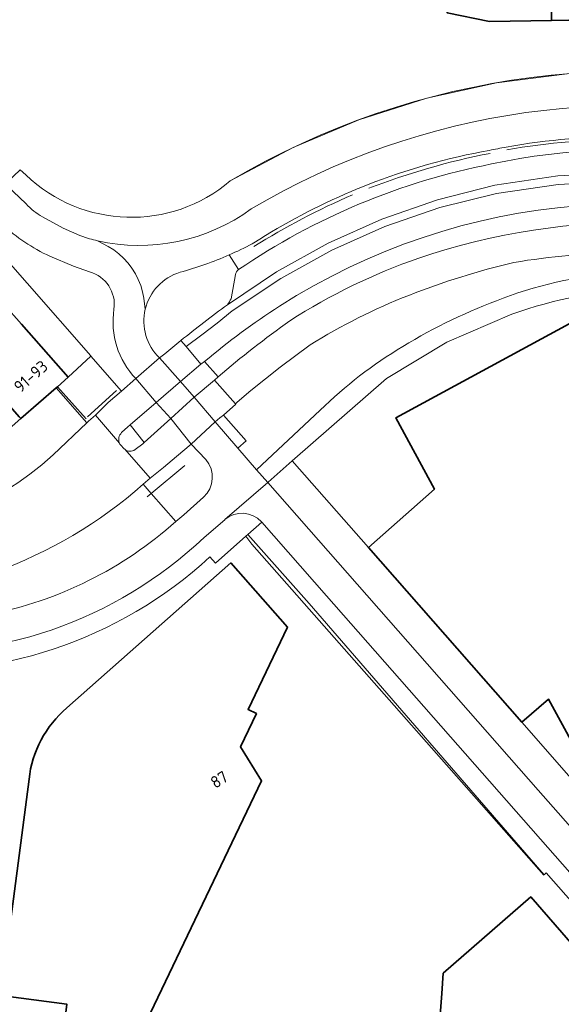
# Model space of a CAD drawing. Extents: x 150256 to 156914, y 461459 to 469481.
# Tile 539 of 656: x 154120 to 154181, y 467999 to 468110. Entities that reach past the tile are written whole.
import ezdxf
from ezdxf.enums import TextEntityAlignment as Align

# ---------------------------------------------------------------- set-up
doc = ezdxf.new("R2010")
doc.units = 0
doc.header["$LTSCALE"] = 0.75
for name, color, linetype, lineweight in [('B-RO-IE-TERREINAFSCHEIDING_KUNSTMATIG_HEKWERK-G', 251, 'IE-TERREINAFSCHEIDING-KUNSTMATIG', 18), ('B-RO-IE-TERREINAFSCHEIDING_KUNSTMATIG_MUUR-G', 251, 'IE-TERREINAFSCHEIDING-KUNSTMATIG-DICHT', 18), ('B-RO-OG-BEBOUWING-GV', 6, 'CONTINUOUS', 35), ('B-RO-OG-BEBOUWING-T18', 1, 'CONTINUOUS', 18), ('B-RO-OG-TERREIN_CULTUURSCHEIDING-GV', 251, 'CONTINUOUS', 18), ('B-RO-VH-VERHARDING_ASFALT-GV', 251, 'CONTINUOUS', 18), ('B-RO-VH-VERHARDING_BETONSTRAATSTEEN-GV', 251, 'CONTINUOUS', 18), ('B-RO-VH-VERHARDING_TEGEL-GV', 251, 'CONTINUOUS', 18)]:
    doc.layers.add(name, color=color, linetype=linetype, lineweight=lineweight)
doc.styles.add('NLCS-ISO-M200-T18', font='NLCS-ISO.ttf', dxfattribs={"height": 360})
doc.linetypes.add('IE-TERREINAFSCHEIDING-KUNSTMATIG', pattern='A,4,[82,NLCS.SHX,S=0.75,R=90,X=0,Y=0],4,-2', length=10)
doc.linetypes.add('IE-TERREINAFSCHEIDING-KUNSTMATIG-DICHT', pattern='A,8,-1,[82,NLCS.SHX,S=0.75,R=90,X=0,Y=0],-1', length=10)

msp = doc.modelspace()

# ---------------------------------------------------------------- linework, layer by layer
at = {"layer": 'B-RO-IE-TERREINAFSCHEIDING_KUNSTMATIG_HEKWERK-G'}
for points in [[(154213.325, 468100.887, 0.2063198), (154143.327, 468091.929)], [(154213.325, 468100.887, 0.2063198), (154143.327, 468091.929)], [(154188.783, 468096.649, 0.0444261), (154174.624, 468095.464)], [(154188.783, 468096.649, 0.0444261), (154174.624, 468095.464)], [(154172.726, 468095.053, 0.0432199), (154159.025, 468091.109)], [(154172.726, 468095.053, 0.0432199), (154159.025, 468091.109)], [(154120.219, 468092.611, 0.3849742), (154143.327, 468091.929)], [(154120.219, 468092.611, 0.3849742), (154143.327, 468091.929)], [(154157.169, 468090.361, 0.0383423), (154146, 468084.505)], [(154157.169, 468090.361, 0.0383423), (154146, 468084.505)]]:
    msp.add_lwpolyline(points, format="xyb", dxfattribs=at)
for points in [[(154120.219, 468092.611), (154119.565, 468093.176), (154118.048, 468091.76), (154114.724, 468095.535)], [(154120.219, 468092.611), (154119.565, 468093.176), (154118.048, 468091.76), (154114.724, 468095.535)], [(154123.772, 468068.647), (154127.05, 468065.01)], [(154123.772, 468068.647), (154127.05, 468065.01)], [(154127.185, 468065.251), (154130.446, 468068.214)], [(154127.185, 468065.251), (154130.446, 468068.214)], [(154134.387, 468056.58), (154138.179, 468059.749)], [(154134.387, 468056.58), (154138.179, 468059.749)], [(154133.918, 468056.188), (154134.387, 468056.58)], [(154133.918, 468056.188), (154134.387, 468056.58)], [(154178.802, 468013.393), (154145.794, 468050.853), (154145.106, 468051.746)], [(154178.802, 468013.393), (154145.794, 468050.853), (154145.106, 468051.746)]]:
    msp.add_lwpolyline(points, dxfattribs=at)
at = {"layer": 'B-RO-IE-TERREINAFSCHEIDING_KUNSTMATIG_MUUR-G'}
msp.add_lwpolyline([(154115.585, 468061.473), (154119.648, 468065.037)], dxfattribs=at)
msp.add_lwpolyline([(154115.585, 468061.473), (154119.648, 468065.037)], dxfattribs=at)
at = {"layer": 'B-RO-OG-BEBOUWING-GV'}
for points in [[(154169.768, 468120.16), (154167.879, 468110.93), (154172.669, 468109.967), (154179.686, 468110.097), (154179.502, 468119.738), (154172.514, 468119.612)], [(154169.768, 468120.16), (154167.879, 468110.93), (154172.669, 468109.967), (154179.686, 468110.097), (154179.502, 468119.738), (154172.514, 468119.612)], [(154179.686, 468110.097), (154189.484, 468110.278), (154189.3, 468119.915), (154179.502, 468119.738)], [(154179.686, 468110.097), (154189.484, 468110.278), (154189.3, 468119.915), (154179.502, 468119.738)], [(154119.648, 468065.037), (154123.62, 468068.513), (154123.772, 468068.647), (154124.995, 468069.717), (154119.713, 468075.741), (154117.732, 468078), (154112.385, 468073.3), (154119.454, 468065.258)], [(154119.648, 468065.037), (154123.62, 468068.513), (154123.772, 468068.647), (154124.995, 468069.717), (154119.713, 468075.741), (154117.732, 468078), (154112.385, 468073.3), (154119.454, 468065.258)], [(154186.613, 467996.104), (154186.804, 467996.27), (154187.025, 467999.802), (154187.02, 467999.808), (154186.853, 468000), (154177.344, 468010.932), (154167.426, 468002.303), (154167.259, 468000), (154167.026, 467996.566), (154175.66, 467986.607)], [(154186.613, 467996.104), (154186.804, 467996.27), (154187.025, 467999.802), (154187.02, 467999.808), (154186.853, 468000), (154177.344, 468010.932), (154167.426, 468002.303), (154167.259, 468000), (154167.026, 467996.566), (154175.66, 467986.607)]]:
    msp.add_lwpolyline(points, close=True, dxfattribs=at)
for points in [[(154187.464, 468077.908), (154187.043, 468078.678), (154162.066, 468065.115), (154166.444, 468057.054), (154158.961, 468050.479), (154176.344, 468030.695), (154179.333, 468033.321), (154183.672, 468025.364), (154208.636, 468038.916), (154207.793, 468040.471), (154210.941, 468042.182), (154211.615, 468040.945), (154214.794, 468042.672), (154214.123, 468043.91), (154217.235, 468045.591), (154218.112, 468044.604), (154226.519, 468051.991), (154223.579, 468055.327)], [(154187.464, 468077.908), (154187.043, 468078.678), (154162.066, 468065.115), (154166.444, 468057.054), (154158.961, 468050.479), (154176.344, 468030.695), (154179.333, 468033.321), (154183.672, 468025.364), (154208.636, 468038.916), (154207.793, 468040.471), (154210.941, 468042.182), (154211.615, 468040.945), (154214.794, 468042.672), (154214.123, 468043.91), (154217.235, 468045.591), (154218.112, 468044.604), (154226.519, 468051.991), (154223.579, 468055.327)], [(154120.565, 468024.247), (154117.368, 467999.765), (154124.854, 467998.797), (154124.533, 467996.334), (154133.085, 467995.218), (154146.887, 468024.061), (154144.498, 468027.896), (154146.293, 468031.664), (154145.349, 468032.118), (154149.801, 468041.432), (154143.393, 468048.712), (154124.844, 468032.311)], [(154120.565, 468024.247), (154117.368, 467999.765), (154124.854, 467998.797), (154124.533, 467996.334), (154133.085, 467995.218), (154146.887, 468024.061), (154144.498, 468027.896), (154146.293, 468031.664), (154145.349, 468032.118), (154149.801, 468041.432), (154143.393, 468048.712), (154124.844, 468032.311)]]:
    msp.add_lwpolyline(points, dxfattribs=at)
msp.add_lwpolyline([(154124.844, 468032.311, 0.1908154), (154120.565, 468024.247)], format="xyb", dxfattribs=at)
msp.add_lwpolyline([(154124.844, 468032.311, 0.1908154), (154120.565, 468024.247)], format="xyb", dxfattribs=at)
at = {"layer": 'B-RO-OG-TERREIN_CULTUURSCHEIDING-GV'}
for points in [[(154217.637, 468083.301, 0.2497923), (154148.9, 468077.755)], [(154217.637, 468083.301, 0.2497923), (154148.9, 468077.755)], [(154164.67, 468083.197, -0.1840111), (154216.83, 468081.505)], [(154164.67, 468083.197, -0.1840111), (154216.83, 468081.505)], [(154143.205, 468083.568, -0.0390806), (154137.661, 468081.599)], [(154143.205, 468083.568, -0.0390806), (154137.661, 468081.599)], [(154150.084, 468076.115, -0.0593593), (154164.67, 468083.197)], [(154150.084, 468076.115, -0.0593593), (154164.67, 468083.197)], [(154175.439, 468082.696, 0.0370041), (154163.526, 468078.979)], [(154175.439, 468082.696, 0.0370041), (154163.526, 468078.979)], [(154187.888, 468083.688, 0.0475529), (154175.439, 468082.696)], [(154187.888, 468083.688, 0.0475529), (154175.439, 468082.696)], [(154137.661, 468081.599, 0.2655674), (154133.726, 468077.408)], [(154137.661, 468081.599, 0.2655674), (154133.726, 468077.408)], [(154143.931, 468081.333, -0.1966864), (154144.269, 468081.904)], [(154143.931, 468081.333, -0.1966864), (154144.269, 468081.904)], [(154174.203, 468078.658, -0.0747967), (154188.159, 468081.608)], [(154174.203, 468078.658, -0.0747967), (154188.159, 468081.608)], [(154143.008, 468077.928, 0.0595674), (154143.422, 468078.603)], [(154143.008, 468077.928, 0.0595674), (154143.422, 468078.603)], [(154163.526, 468078.979, 0.0459906), (154152.375, 468073.384)], [(154163.526, 468078.979, 0.0459906), (154152.375, 468073.384)], [(154162.861, 468073.207, -0.0480539), (154174.203, 468078.658)], [(154162.861, 468073.207, -0.0480539), (154174.203, 468078.658)], [(154133.726, 468077.408, 0.263941), (154135.315, 468071.911)], [(154133.726, 468077.408, 0.263941), (154135.315, 468071.911)], [(154137.74, 468073.867, -0.0099821), (154143.008, 468077.928)], [(154137.74, 468073.867, -0.0099821), (154143.008, 468077.928)], [(154148.9, 468077.755, 0.0339105), (154140.436, 468071.504)], [(154148.9, 468077.755, 0.0339105), (154140.436, 468071.504)], [(154141.95, 468069.778, -0.0210692), (154150.084, 468076.115)], [(154141.95, 468069.778, -0.0210692), (154150.084, 468076.115)], [(154153.516, 468065.99, -0.0591722), (154162.861, 468073.207)], [(154153.516, 468065.99, -0.0591722), (154162.861, 468073.207)], [(154098.4, 468052.619, 0.2178408), (154123.291, 468060.947)], [(154098.4, 468052.619, 0.2178408), (154123.291, 468060.947)], [(154133.484, 468057.611, -0.0957062), (154116.65, 468047.666)], [(154133.484, 468057.611, -0.0957062), (154116.65, 468047.666)], [(154116.033, 468042.878, 0.1350343), (154137.168, 468053.402)], [(154116.033, 468042.878, 0.1350343), (154137.168, 468053.402)]]:
    msp.add_lwpolyline(points, format="xyb", dxfattribs=at)
for points in [[(154144.269, 468081.904), (154143.205, 468083.568)], [(154144.269, 468081.904), (154143.205, 468083.568)], [(154143.422, 468078.603), (154143.931, 468081.333)], [(154143.422, 468078.603), (154143.931, 468081.333)], [(154135.315, 468071.911), (154135.927, 468072.383), (154137.74, 468073.867)], [(154135.315, 468071.911), (154135.927, 468072.383), (154137.74, 468073.867)], [(154152.375, 468073.384), (154148.98, 468070.849), (154145.654, 468068.225), (154144.12, 468066.887), (154143.927, 468066.718), (154143.932, 468066.712), (154143.954, 468066.687), (154142.554, 468065.434), (154145.118, 468062.513), (154144.212, 468061.696), (154146.308, 468059.254), (154153.516, 468065.99)], [(154152.375, 468073.384), (154148.98, 468070.849), (154145.654, 468068.225), (154144.12, 468066.887), (154143.927, 468066.718), (154143.932, 468066.712), (154143.954, 468066.687), (154142.554, 468065.434), (154145.118, 468062.513), (154144.212, 468061.696), (154146.308, 468059.254), (154153.516, 468065.99)], [(154140.436, 468071.504), (154141.95, 468069.778)], [(154140.436, 468071.504), (154141.95, 468069.778)], [(154123.62, 468068.513), (154119.648, 468065.037), (154115.585, 468061.473)], [(154123.62, 468068.513), (154119.648, 468065.037), (154115.585, 468061.473)], [(154123.291, 468060.947), (154127.101, 468064.567), (154123.62, 468068.513)], [(154123.291, 468060.947), (154127.101, 468064.567), (154123.62, 468068.513)], [(154137.168, 468053.402), (154134.387, 468056.58), (154133.484, 468057.611)], [(154137.168, 468053.402), (154134.387, 468056.58), (154133.484, 468057.611)]]:
    msp.add_lwpolyline(points, dxfattribs=at)
at = {"layer": 'B-RO-VH-VERHARDING_ASFALT-GV'}
for points in [[(154120.249, 468089.335), (154118.071, 468091.419), (154098.928, 468113.26), (154096.269, 468110.946), (154106.963, 468098.765), (154113.103, 468091.804), (154113.108, 468091.799), (154115.508, 468089.105), (154117.531, 468086.987)], [(154120.249, 468089.335), (154118.071, 468091.419), (154098.928, 468113.26), (154096.269, 468110.946), (154106.963, 468098.765), (154113.103, 468091.804), (154113.108, 468091.799), (154115.508, 468089.105), (154117.531, 468086.987)], [(154224.422, 468082.895), (154223.524, 468083.372), (154222.621, 468083.838), (154221.711, 468084.291), (154215.203, 468087.05), (154208.472, 468089.206), (154201.572, 468090.744), (154194.562, 468091.649), (154187.499, 468091.915), (154180.44, 468091.539), (154173.445, 468090.524), (154167.058, 468088.911), (154160.831, 468086.758), (154154.812, 468084.081), (154149.043, 468080.901), (154143.566, 468077.239), (154141.859, 468075.857), (154140.125, 468074.51), (154138.365, 468073.197), (154140.002, 468071.21), (154140.436, 468071.504)], [(154224.422, 468082.895), (154223.524, 468083.372), (154222.621, 468083.838), (154221.711, 468084.291), (154215.203, 468087.05), (154208.472, 468089.206), (154201.572, 468090.744), (154194.562, 468091.649), (154187.499, 468091.915), (154180.44, 468091.539), (154173.445, 468090.524), (154167.058, 468088.911), (154160.831, 468086.758), (154154.812, 468084.081), (154149.043, 468080.901), (154143.566, 468077.239), (154141.859, 468075.857), (154140.125, 468074.51), (154138.365, 468073.197), (154140.002, 468071.21), (154140.436, 468071.504)], [(154127.418, 468085.383), (154127.411, 468085.385), (154127.302, 468085.424), (154126.323, 468085.77), (154125.36, 468086.159), (154124.413, 468086.584), (154122.106, 468087.881)], [(154127.418, 468085.383), (154127.411, 468085.385), (154127.302, 468085.424), (154126.323, 468085.77), (154125.36, 468086.159), (154124.413, 468086.584), (154122.106, 468087.881)], [(154128.302, 468085.165), (154129.537, 468084.522), (154130.155, 468084.127), (154130.736, 468083.679), (154131.275, 468083.182), (154131.768, 468082.639), (154132.211, 468082.054), (154132.601, 468081.433), (154132.935, 468080.779), (154133.209, 468080.099), (154133.422, 468079.397), (154133.573, 468078.679), (154133.726, 468077.408)], [(154133.726, 468077.408), (154133.573, 468078.679), (154133.422, 468079.397), (154133.209, 468080.099), (154132.935, 468080.779), (154132.601, 468081.433), (154132.211, 468082.054), (154131.768, 468082.639), (154131.275, 468083.182), (154130.736, 468083.679), (154130.155, 468084.127), (154129.537, 468084.522), (154128.302, 468085.165)], [(154128.302, 468085.165), (154129.537, 468084.522), (154130.155, 468084.127), (154130.736, 468083.679), (154131.275, 468083.182), (154131.768, 468082.639), (154132.211, 468082.054), (154132.601, 468081.433), (154132.935, 468080.779), (154133.209, 468080.099), (154133.422, 468079.397), (154133.573, 468078.679), (154133.726, 468077.408)], [(154133.726, 468077.408), (154133.573, 468078.679), (154133.422, 468079.397), (154133.209, 468080.099), (154132.935, 468080.779), (154132.601, 468081.433), (154132.211, 468082.054), (154131.768, 468082.639), (154131.275, 468083.182), (154130.736, 468083.679), (154130.155, 468084.127), (154129.537, 468084.522), (154128.302, 468085.165)], [(154145.822, 468084.821), (154146.009, 468084.923)], [(154145.822, 468084.821), (154146.009, 468084.923)], [(154122.907, 468083.418), (154125.616, 468082.283), (154127.415, 468081.655)], [(154122.907, 468083.418), (154125.616, 468082.283), (154127.415, 468081.655)], [(154141.95, 468069.778), (154141.556, 468069.41), (154143.927, 468066.718), (154144.12, 468066.887), (154145.654, 468068.225), (154148.98, 468070.849), (154152.375, 468073.384)], [(154141.95, 468069.778), (154141.556, 468069.41), (154143.927, 468066.718), (154144.12, 468066.887), (154145.654, 468068.225), (154148.98, 468070.849), (154152.375, 468073.384)], [(154132.657, 468069.571), (154135.315, 468071.911)], [(154132.657, 468069.571), (154135.315, 468071.911)], [(154131.049, 468063.454), (154131.759, 468064.114), (154131.998, 468064.338), (154134.953, 468066.869), (154132.657, 468069.571), (154131.027, 468068.15)], [(154131.049, 468063.454), (154131.759, 468064.114), (154131.998, 468064.338), (154134.953, 468066.869), (154132.657, 468069.571), (154131.027, 468068.15)], [(154131.027, 468068.15), (154129.538, 468066.853), (154128.096, 468065.45), (154130.792, 468062.268)], [(154131.027, 468068.15), (154129.538, 468066.853), (154128.096, 468065.45), (154130.792, 468062.268)], [(154133.484, 468057.611), (154134.258, 468058.304), (154131.398, 468061.57), (154131.343, 468061.619), (154131.299, 468061.664), (154130.946, 468062.043), (154130.854, 468062.142), (154130.792, 468062.268), (154128.096, 468065.45), (154127.295, 468064.739), (154127.101, 468064.567), (154123.291, 468060.947)], [(154133.484, 468057.611), (154134.258, 468058.304), (154131.398, 468061.57), (154131.343, 468061.619), (154131.299, 468061.664), (154130.946, 468062.043), (154130.854, 468062.142), (154130.792, 468062.268), (154128.096, 468065.45), (154127.295, 468064.739), (154127.101, 468064.567), (154123.291, 468060.947)], [(154137.248, 468060.761), (154138.914, 468062.151), (154136.61, 468065.04), (154133.598, 468062.346), (154133.428, 468062.182), (154132.566, 468061.53)], [(154137.248, 468060.761), (154138.914, 468062.151), (154136.61, 468065.04), (154133.598, 468062.346), (154133.428, 468062.182), (154132.566, 468061.53)], [(154140.383, 468051.609), (154142.709, 468053.592), (154142.737, 468053.616), (154147.576, 468057.813), (154146.308, 468059.254), (154144.212, 468061.696), (154141.62, 468064.677), (154138.914, 468062.151), (154140.569, 468060.42)], [(154140.383, 468051.609), (154142.709, 468053.592), (154142.737, 468053.616), (154147.576, 468057.813), (154146.308, 468059.254), (154144.212, 468061.696), (154141.62, 468064.677), (154138.914, 468062.151), (154140.569, 468060.42)], [(154131.398, 468061.57), (154134.258, 468058.304), (154135.77, 468059.527), (154137.248, 468060.761)], [(154131.398, 468061.57), (154134.258, 468058.304), (154135.77, 468059.527), (154137.248, 468060.761)], [(154204.119, 467988.195), (154204.125, 467988.185), (154210.565, 467979.817), (154210.572, 467979.809), (154213.916, 467976.007), (154231.238, 467956.318), (154234.816, 467952.191), (154238.036, 467953.903), (154212.325, 467983.108), (154212.019, 467983.607), (154208.057, 467989.142), (154178.178, 468023.026), (154147.576, 468057.813), (154142.737, 468053.616)], [(154204.119, 467988.195), (154204.125, 467988.185), (154210.565, 467979.817), (154210.572, 467979.809), (154213.916, 467976.007), (154231.238, 467956.318), (154234.816, 467952.191), (154238.036, 467953.903), (154212.325, 467983.108), (154212.019, 467983.607), (154208.057, 467989.142), (154178.178, 468023.026), (154147.576, 468057.813), (154142.737, 468053.616)], [(154140.311, 468056.142), (154138.085, 468054.141), (154137.168, 468053.402)], [(154140.311, 468056.142), (154138.085, 468054.141), (154137.168, 468053.402)], [(154146.862, 468053.378), (154146.899, 468053.336), (154154.214, 468044.992), (154179.278, 468016.541), (154203.807, 467988.624)], [(154146.862, 468053.378), (154146.899, 468053.336), (154154.214, 468044.992), (154179.278, 468016.541), (154203.807, 467988.624)]]:
    msp.add_lwpolyline(points, dxfattribs=at)
for points in [[(154209.66, 468097.751, 0.2001498), (154145.703, 468088.762)], [(154209.66, 468097.751, 0.2001498), (154145.703, 468088.762)], [(154174.558, 468095.758, -0.0459744), (154188.785, 468096.978)], [(154174.558, 468095.758, -0.0459744), (154188.785, 468096.978)], [(154158.873, 468091.498, -0.0491407), (154172.648, 468095.391)], [(154158.873, 468091.498, -0.0491407), (154172.648, 468095.391)], [(154172.648, 468095.391, -0.006758), (154174.558, 468095.758)], [(154172.648, 468095.391, -0.006758), (154174.558, 468095.758)], [(154146.009, 468084.923, -0.0427331), (154157.003, 468090.735)], [(154146.009, 468084.923, -0.0427331), (154157.003, 468090.735)], [(154157.003, 468090.735, -0.007082), (154158.873, 468091.498)], [(154157.003, 468090.735, -0.007082), (154158.873, 468091.498)], [(154122.106, 468087.881, -0.0915175), (154120.249, 468089.335)], [(154122.106, 468087.881, -0.0915175), (154120.249, 468089.335)], [(154145.703, 468088.762, -0.2156682), (154128.302, 468085.165)], [(154145.703, 468088.762, -0.2156682), (154128.302, 468085.165)], [(154148.9, 468077.755, -0.2497923), (154217.637, 468083.301)], [(154148.9, 468077.755, -0.2497923), (154217.637, 468083.301)], [(154216.83, 468081.505, 0.1840111), (154164.67, 468083.197)], [(154216.83, 468081.505, 0.1840111), (154164.67, 468083.197)], [(154117.531, 468086.987, 0.072767), (154122.907, 468083.418)], [(154117.531, 468086.987, 0.072767), (154122.907, 468083.418)], [(154128.302, 468085.165, -0.0111897), (154127.418, 468085.383)], [(154128.302, 468085.165, -0.0111897), (154127.418, 468085.383)], [(154143.205, 468083.568, 0.02728), (154145.822, 468084.821)], [(154143.205, 468083.568, 0.02728), (154145.822, 468084.821)], [(154137.661, 468081.599, 0.0390806), (154143.205, 468083.568)], [(154137.661, 468081.599, 0.0390806), (154143.205, 468083.568)], [(154164.67, 468083.197, 0.0593593), (154150.084, 468076.115)], [(154164.67, 468083.197, 0.0593593), (154150.084, 468076.115)], [(154163.526, 468078.979, -0.0370041), (154175.439, 468082.696)], [(154163.526, 468078.979, -0.0370041), (154175.439, 468082.696)], [(154175.439, 468082.696, -0.0475529), (154187.888, 468083.688)], [(154175.439, 468082.696, -0.0475529), (154187.888, 468083.688)], [(154127.415, 468081.655, -0.3748282), (154130.181, 468077.418)], [(154127.415, 468081.655, -0.3748282), (154130.181, 468077.418)], [(154133.726, 468077.408, -0.2655674), (154137.661, 468081.599)], [(154133.726, 468077.408, -0.2655674), (154137.661, 468081.599)], [(154152.375, 468073.384, -0.0459906), (154163.526, 468078.979)], [(154152.375, 468073.384, -0.0459906), (154163.526, 468078.979)], [(154130.181, 468077.418, 0.2349633), (154132.657, 468069.571)], [(154130.181, 468077.418, 0.2349633), (154132.657, 468069.571)], [(154135.315, 468071.911, -0.263941), (154133.726, 468077.408)], [(154135.315, 468071.911, -0.263941), (154133.726, 468077.408)], [(154140.436, 468071.504, -0.0339105), (154148.9, 468077.755)], [(154140.436, 468071.504, -0.0339105), (154148.9, 468077.755)], [(154150.084, 468076.115, 0.0210692), (154141.95, 468069.778)], [(154150.084, 468076.115, 0.0210692), (154141.95, 468069.778)], [(154130.792, 468062.268, -0.3095261), (154131.049, 468063.454)], [(154130.792, 468062.268, -0.3095261), (154131.049, 468063.454)], [(154132.566, 468061.53, -0.339054), (154131.398, 468061.57)], [(154132.566, 468061.53, -0.339054), (154131.398, 468061.57)], [(154123.291, 468060.947, -0.2178408), (154098.4, 468052.619)], [(154123.291, 468060.947, -0.2178408), (154098.4, 468052.619)], [(154140.569, 468060.42, -0.4043899), (154140.311, 468056.142)], [(154140.569, 468060.42, -0.4043899), (154140.311, 468056.142)], [(154116.65, 468047.666, 0.0957062), (154133.484, 468057.611)], [(154116.65, 468047.666, 0.0957062), (154133.484, 468057.611)], [(154142.737, 468053.616, -0.4028967), (154146.862, 468053.378)], [(154142.737, 468053.616, -0.4028967), (154146.862, 468053.378)], [(154137.168, 468053.402, -0.1350343), (154116.033, 468042.878)], [(154137.168, 468053.402, -0.1350343), (154116.033, 468042.878)], [(154102.992, 468038.756, 0.2168668), (154140.383, 468051.609)], [(154102.992, 468038.756, 0.2168668), (154140.383, 468051.609)]]:
    msp.add_lwpolyline(points, format="xyb", dxfattribs=at)
for points in [[(154138.365, 468073.197), (154137.74, 468073.867), (154135.927, 468072.383), (154135.315, 468071.911), (154137.718, 468069.246), (154140.002, 468071.21)], [(154138.365, 468073.197), (154137.74, 468073.867), (154135.927, 468072.383), (154135.315, 468071.911), (154137.718, 468069.246), (154140.002, 468071.21)], [(154135.315, 468071.911), (154132.657, 468069.571), (154134.953, 468066.869), (154137.718, 468069.246)], [(154135.315, 468071.911), (154132.657, 468069.571), (154134.953, 468066.869), (154137.718, 468069.246)], [(154141.62, 468064.677), (154142.172, 468065.144), (154142.554, 468065.434), (154143.954, 468066.687), (154143.932, 468066.712), (154143.927, 468066.718), (154141.556, 468069.41), (154139.249, 468067.48), (154139.234, 468067.466)], [(154141.62, 468064.677), (154142.172, 468065.144), (154142.554, 468065.434), (154143.954, 468066.687), (154143.932, 468066.712), (154143.927, 468066.718), (154141.556, 468069.41), (154139.249, 468067.48), (154139.234, 468067.466)], [(154136.61, 468065.04), (154139.234, 468067.466), (154137.718, 468069.246), (154134.953, 468066.869)], [(154136.61, 468065.04), (154139.234, 468067.466), (154137.718, 468069.246), (154134.953, 468066.869)], [(154138.914, 468062.151), (154141.62, 468064.677), (154139.234, 468067.466), (154136.61, 468065.04)], [(154138.914, 468062.151), (154141.62, 468064.677), (154139.234, 468067.466), (154136.61, 468065.04)]]:
    msp.add_lwpolyline(points, close=True, dxfattribs=at)
at = {"layer": 'B-RO-VH-VERHARDING_BETONSTRAATSTEEN-GV'}
for points in [[(154223.304, 468086.72, 0.1772866), (154172.894, 468093.849)], [(154223.304, 468086.72, 0.1772866), (154172.894, 468093.849)], [(154172.894, 468093.849, 0.1014099), (154144.269, 468081.904)], [(154172.894, 468093.849, 0.1014099), (154144.269, 468081.904)], [(154144.269, 468081.904, 0.1966864), (154143.931, 468081.333)], [(154144.269, 468081.904, 0.1966864), (154143.931, 468081.333)], [(154143.422, 468078.603, -0.0595674), (154143.008, 468077.928)], [(154143.422, 468078.603, -0.0595674), (154143.008, 468077.928)], [(154143.008, 468077.928, 0.0099821), (154137.74, 468073.867)], [(154143.008, 468077.928, 0.0099821), (154137.74, 468073.867)], [(154131.049, 468063.454, 0.3095261), (154130.792, 468062.268)], [(154131.049, 468063.454, 0.3095261), (154130.792, 468062.268)], [(154131.398, 468061.57, 0.339054), (154132.566, 468061.53)], [(154131.398, 468061.57, 0.339054), (154132.566, 468061.53)]]:
    msp.add_lwpolyline(points, format="xyb", dxfattribs=at)
for points in [[(154224.905, 468083.793), (154224.052, 468084.225), (154223.194, 468084.645), (154222.33, 468085.053), (154215.727, 468087.896), (154208.889, 468090.119), (154201.876, 468091.702), (154194.747, 468092.632), (154187.562, 468092.9), (154180.384, 468092.506), (154173.272, 468091.451), (154166.801, 468089.801), (154160.494, 468087.606), (154154.397, 468084.882), (154148.554, 468081.648), (154143.008, 468077.928)], [(154143.008, 468077.928), (154148.554, 468081.648), (154154.397, 468084.882), (154160.494, 468087.606), (154166.801, 468089.801), (154173.272, 468091.451), (154180.384, 468092.506), (154187.562, 468092.9), (154194.747, 468092.632), (154201.876, 468091.702), (154208.889, 468090.119), (154215.727, 468087.896), (154222.33, 468085.053), (154223.194, 468084.645), (154224.052, 468084.225), (154224.905, 468083.793), (154229.671, 468081.088), (154234.207, 468078.013), (154238.483, 468074.586), (154242.472, 468070.828), (154246.149, 468066.765)], [(154224.905, 468083.793), (154224.052, 468084.225), (154223.194, 468084.645), (154222.33, 468085.053), (154215.727, 468087.896), (154208.889, 468090.119), (154201.876, 468091.702), (154194.747, 468092.632), (154187.562, 468092.9), (154180.384, 468092.506), (154173.272, 468091.451), (154166.801, 468089.801), (154160.494, 468087.606), (154154.397, 468084.882), (154148.554, 468081.648), (154143.008, 468077.928)], [(154143.008, 468077.928), (154148.554, 468081.648), (154154.397, 468084.882), (154160.494, 468087.606), (154166.801, 468089.801), (154173.272, 468091.451), (154180.384, 468092.506), (154187.562, 468092.9), (154194.747, 468092.632), (154201.876, 468091.702), (154208.889, 468090.119), (154215.727, 468087.896), (154222.33, 468085.053), (154223.194, 468084.645), (154224.052, 468084.225), (154224.905, 468083.793), (154229.671, 468081.088), (154234.207, 468078.013), (154238.483, 468074.586), (154242.472, 468070.828), (154246.149, 468066.765)], [(154137.74, 468073.867), (154138.365, 468073.197), (154140.125, 468074.51), (154141.859, 468075.857), (154143.566, 468077.239), (154149.043, 468080.901), (154154.812, 468084.081), (154160.831, 468086.758), (154167.058, 468088.911), (154173.445, 468090.524), (154180.44, 468091.539), (154187.499, 468091.915)], [(154137.74, 468073.867), (154138.365, 468073.197), (154140.125, 468074.51), (154141.859, 468075.857), (154143.566, 468077.239), (154149.043, 468080.901), (154154.812, 468084.081), (154160.831, 468086.758), (154167.058, 468088.911), (154173.445, 468090.524), (154180.44, 468091.539), (154187.499, 468091.915)], [(154143.931, 468081.333), (154143.422, 468078.603)], [(154143.931, 468081.333), (154143.422, 468078.603)], [(154132.566, 468061.53), (154133.428, 468062.182), (154133.598, 468062.346), (154131.998, 468064.338), (154131.759, 468064.114), (154131.049, 468063.454)], [(154132.566, 468061.53), (154133.428, 468062.182), (154133.598, 468062.346), (154131.998, 468064.338), (154131.759, 468064.114), (154131.049, 468063.454)], [(154130.792, 468062.268), (154130.854, 468062.142), (154130.946, 468062.043), (154131.299, 468061.664), (154131.343, 468061.619), (154131.398, 468061.57)], [(154130.792, 468062.268), (154130.854, 468062.142), (154130.946, 468062.043), (154131.299, 468061.664), (154131.343, 468061.619), (154131.398, 468061.57)]]:
    msp.add_lwpolyline(points, dxfattribs=at)
for points in [[(154141.95, 468069.778), (154140.436, 468071.504), (154140.002, 468071.21), (154137.718, 468069.246), (154139.234, 468067.466), (154139.249, 468067.48), (154141.556, 468069.41)], [(154141.95, 468069.778), (154140.436, 468071.504), (154140.002, 468071.21), (154137.718, 468069.246), (154139.234, 468067.466), (154139.249, 468067.48), (154141.556, 468069.41)], [(154131.998, 468064.338), (154133.598, 468062.346), (154136.61, 468065.04), (154134.953, 468066.869)], [(154131.998, 468064.338), (154133.598, 468062.346), (154136.61, 468065.04), (154134.953, 468066.869)], [(154144.212, 468061.696), (154145.118, 468062.513), (154142.554, 468065.434), (154142.172, 468065.144), (154141.62, 468064.677)], [(154144.212, 468061.696), (154145.118, 468062.513), (154142.554, 468065.434), (154142.172, 468065.144), (154141.62, 468064.677)]]:
    msp.add_lwpolyline(points, close=True, dxfattribs=at)
at = {"layer": 'B-RO-VH-VERHARDING_TEGEL-GV'}
for points in [[(154120.219, 468092.611), (154119.565, 468093.176), (154118.048, 468091.76), (154114.724, 468095.535), (154099.777, 468112.766), (154099.16, 468113.478), (154098.928, 468113.26), (154118.071, 468091.419), (154120.249, 468089.335)], [(154120.219, 468092.611), (154119.565, 468093.176), (154118.048, 468091.76), (154114.724, 468095.535), (154099.777, 468112.766), (154099.16, 468113.478), (154098.928, 468113.26), (154118.071, 468091.419), (154120.249, 468089.335)], [(154213.223, 468099.246), (154213.348, 468100.157), (154213.425, 468100.858), (154205.577, 468102.742), (154197.591, 468103.908), (154189.533, 468104.346), (154181.468, 468104.055), (154173.462, 468103.035), (154165.581, 468101.295), (154157.89, 468098.85), (154150.452, 468095.72), (154143.327, 468091.929)], [(154213.223, 468099.246), (154213.348, 468100.157), (154213.425, 468100.858), (154205.577, 468102.742), (154197.591, 468103.908), (154189.533, 468104.346), (154181.468, 468104.055), (154173.462, 468103.035), (154165.581, 468101.295), (154157.89, 468098.85), (154150.452, 468095.72), (154143.327, 468091.929)], [(154109.558, 468092.629), (154113.119, 468088.582), (154127.574, 468072.151), (154127.543, 468072.122)], [(154109.558, 468092.629), (154113.119, 468088.582), (154127.574, 468072.151), (154127.543, 468072.122)], [(154122.106, 468087.881), (154124.413, 468086.584), (154125.36, 468086.159), (154126.323, 468085.77), (154127.302, 468085.424), (154127.411, 468085.385), (154127.418, 468085.383)], [(154122.106, 468087.881), (154124.413, 468086.584), (154125.36, 468086.159), (154126.323, 468085.77), (154127.302, 468085.424), (154127.411, 468085.385), (154127.418, 468085.383)], [(154146.009, 468084.923), (154145.822, 468084.821)], [(154146.009, 468084.923), (154145.822, 468084.821)], [(154127.415, 468081.655), (154125.616, 468082.283), (154122.907, 468083.418)], [(154127.415, 468081.655), (154125.616, 468082.283), (154122.907, 468083.418)], [(154143.205, 468083.568), (154144.269, 468081.904)], [(154143.205, 468083.568), (154144.269, 468081.904)], [(154153.516, 468065.99), (154146.308, 468059.254), (154147.576, 468057.813), (154147.607, 468057.84), (154150.358, 468060.251), (154150.349, 468060.261), (154161.005, 468069.583), (154167.858, 468073.707), (154175.214, 468076.85)], [(154153.516, 468065.99), (154146.308, 468059.254), (154147.576, 468057.813), (154147.607, 468057.84), (154150.358, 468060.251), (154150.349, 468060.261), (154161.005, 468069.583), (154167.858, 468073.707), (154175.214, 468076.85)], [(154127.543, 468072.122), (154131.027, 468068.15), (154132.657, 468069.571)], [(154127.543, 468072.122), (154131.027, 468068.15), (154132.657, 468069.571)], [(154138.914, 468062.151), (154137.248, 468060.761), (154135.77, 468059.527), (154134.258, 468058.304), (154133.484, 468057.611), (154134.387, 468056.58), (154137.168, 468053.402), (154138.085, 468054.141), (154140.311, 468056.142)], [(154138.914, 468062.151), (154137.248, 468060.761), (154135.77, 468059.527), (154134.258, 468058.304), (154133.484, 468057.611), (154134.387, 468056.58), (154137.168, 468053.402), (154138.085, 468054.141), (154140.311, 468056.142)], [(154140.569, 468060.42), (154138.914, 468062.151)], [(154140.569, 468060.42), (154138.914, 468062.151)], [(154158.961, 468050.479), (154150.358, 468060.251), (154147.607, 468057.84), (154147.576, 468057.813), (154178.178, 468023.026), (154208.057, 467989.142), (154211.803, 467990.409), (154203.044, 468000), (154202.246, 468000.874), (154197.709, 468004.718), (154197.704, 468004.722), (154185.257, 468018.492)], [(154158.961, 468050.479), (154150.358, 468060.251), (154147.607, 468057.84), (154147.576, 468057.813), (154178.178, 468023.026), (154208.057, 467989.142), (154211.803, 467990.409), (154203.044, 468000), (154202.246, 468000.874), (154197.709, 468004.718), (154197.704, 468004.722), (154185.257, 468018.492)], [(154142.737, 468053.616), (154142.709, 468053.592), (154140.383, 468051.609)], [(154142.737, 468053.616), (154142.709, 468053.592), (154140.383, 468051.609)], [(154141.038, 468049.391), (154141.659, 468048.691), (154145.106, 468051.746), (154145.324, 468051.94), (154146.899, 468053.336), (154146.862, 468053.378)], [(154141.038, 468049.391), (154141.659, 468048.691), (154145.106, 468051.746), (154145.324, 468051.94), (154146.899, 468053.336), (154146.862, 468053.378)], [(154203.807, 467988.624), (154179.278, 468016.541), (154154.214, 468044.992), (154146.899, 468053.336), (154145.324, 468051.94), (154152.253, 468044.131), (154178.841, 468013.427), (154179.085, 468013.642), (154189.363, 468001.971), (154192.366, 467997.218)], [(154203.807, 467988.624), (154179.278, 468016.541), (154154.214, 468044.992), (154146.899, 468053.336), (154145.324, 468051.94), (154152.253, 468044.131), (154178.841, 468013.427), (154179.085, 468013.642), (154189.363, 468001.971), (154192.366, 467997.218)], [(154184.852, 468019.197), (154181.901, 468024.338), (154176.344, 468030.695), (154158.961, 468050.479)], [(154184.852, 468019.197), (154181.901, 468024.338), (154176.344, 468030.695), (154158.961, 468050.479)]]:
    msp.add_lwpolyline(points, dxfattribs=at)
for points in [[(154145.703, 468088.762, -0.2001498), (154209.66, 468097.751)], [(154145.703, 468088.762, -0.2001498), (154209.66, 468097.751)], [(154188.785, 468096.978, 0.0459744), (154174.558, 468095.758)], [(154188.785, 468096.978, 0.0459744), (154174.558, 468095.758)], [(154172.648, 468095.391, 0.0491407), (154158.873, 468091.498)], [(154172.648, 468095.391, 0.0491407), (154158.873, 468091.498)], [(154174.558, 468095.758, 0.006758), (154172.648, 468095.391)], [(154174.558, 468095.758, 0.006758), (154172.648, 468095.391)], [(154172.894, 468093.849, -0.1772866), (154223.304, 468086.72)], [(154172.894, 468093.849, -0.1772866), (154223.304, 468086.72)], [(154144.269, 468081.904, -0.1014099), (154172.894, 468093.849)], [(154144.269, 468081.904, -0.1014099), (154172.894, 468093.849)], [(154143.327, 468091.929, -0.3849742), (154120.219, 468092.611)], [(154143.327, 468091.929, -0.3849742), (154120.219, 468092.611)], [(154157.003, 468090.735, 0.0427331), (154146.009, 468084.923)], [(154157.003, 468090.735, 0.0427331), (154146.009, 468084.923)], [(154158.873, 468091.498, 0.007082), (154157.003, 468090.735)], [(154158.873, 468091.498, 0.007082), (154157.003, 468090.735)], [(154120.249, 468089.335, 0.0915175), (154122.106, 468087.881)], [(154120.249, 468089.335, 0.0915175), (154122.106, 468087.881)], [(154128.302, 468085.165, 0.2156682), (154145.703, 468088.762)], [(154128.302, 468085.165, 0.2156682), (154145.703, 468088.762)], [(154122.907, 468083.418, -0.072767), (154117.531, 468086.987)], [(154122.907, 468083.418, -0.072767), (154117.531, 468086.987)], [(154127.418, 468085.383, 0.0111897), (154128.302, 468085.165)], [(154127.418, 468085.383, 0.0111897), (154128.302, 468085.165)], [(154145.822, 468084.821, -0.02728), (154143.205, 468083.568)], [(154145.822, 468084.821, -0.02728), (154143.205, 468083.568)], [(154130.181, 468077.418, 0.3748282), (154127.415, 468081.655)], [(154130.181, 468077.418, 0.3748282), (154127.415, 468081.655)], [(154188.159, 468081.608, 0.0747967), (154174.203, 468078.658)], [(154188.159, 468081.608, 0.0747967), (154174.203, 468078.658)], [(154175.214, 468076.85, -0.0827643), (154190.124, 468079.628)], [(154175.214, 468076.85, -0.0827643), (154190.124, 468079.628)], [(154174.203, 468078.658, 0.0480539), (154162.861, 468073.207)], [(154174.203, 468078.658, 0.0480539), (154162.861, 468073.207)], [(154132.657, 468069.571, -0.2349633), (154130.181, 468077.418)], [(154132.657, 468069.571, -0.2349633), (154130.181, 468077.418)], [(154162.861, 468073.207, 0.0591722), (154153.516, 468065.99)], [(154162.861, 468073.207, 0.0591722), (154153.516, 468065.99)], [(154140.311, 468056.142, 0.4043899), (154140.569, 468060.42)], [(154140.311, 468056.142, 0.4043899), (154140.569, 468060.42)], [(154146.862, 468053.378, 0.4028967), (154142.737, 468053.616)], [(154146.862, 468053.378, 0.4028967), (154142.737, 468053.616)], [(154140.383, 468051.609, -0.2168668), (154102.992, 468038.756)], [(154140.383, 468051.609, -0.2168668), (154102.992, 468038.756)], [(154102.862, 468036.718, 0.2144087), (154141.038, 468049.391)], [(154102.862, 468036.718, 0.2144087), (154141.038, 468049.391)]]:
    msp.add_lwpolyline(points, format="xyb", dxfattribs=at)
msp.add_lwpolyline([(154131.027, 468068.15), (154127.543, 468072.122), (154124.995, 468069.717), (154123.772, 468068.647), (154123.62, 468068.513), (154127.101, 468064.567), (154127.295, 468064.739), (154128.096, 468065.45), (154129.538, 468066.853)], close=True, dxfattribs=at)
msp.add_lwpolyline([(154131.027, 468068.15), (154127.543, 468072.122), (154124.995, 468069.717), (154123.772, 468068.647), (154123.62, 468068.513), (154127.101, 468064.567), (154127.295, 468064.739), (154128.096, 468065.45), (154129.538, 468066.853)], close=True, dxfattribs=at)

# ---------------------------------------------------------------- texts
at = {"layer": 'B-RO-OG-BEBOUWING-T18', "style": 'NLCS-ISO-M200-T18'}
for s, rotation, p in [('91-93', 41.3, (154120.768, 468069.822)), ('91-93', 41.3, (154120.768, 468069.822)), ('87', 31.9, (154142.083, 468024.208)), ('87', 31.9, (154142.083, 468024.208))]:
    msp.add_text(s, height=1.35, rotation=rotation, dxfattribs=at).set_placement(p, align=Align.MIDDLE)

doc.saveas('drawing.dxf')
